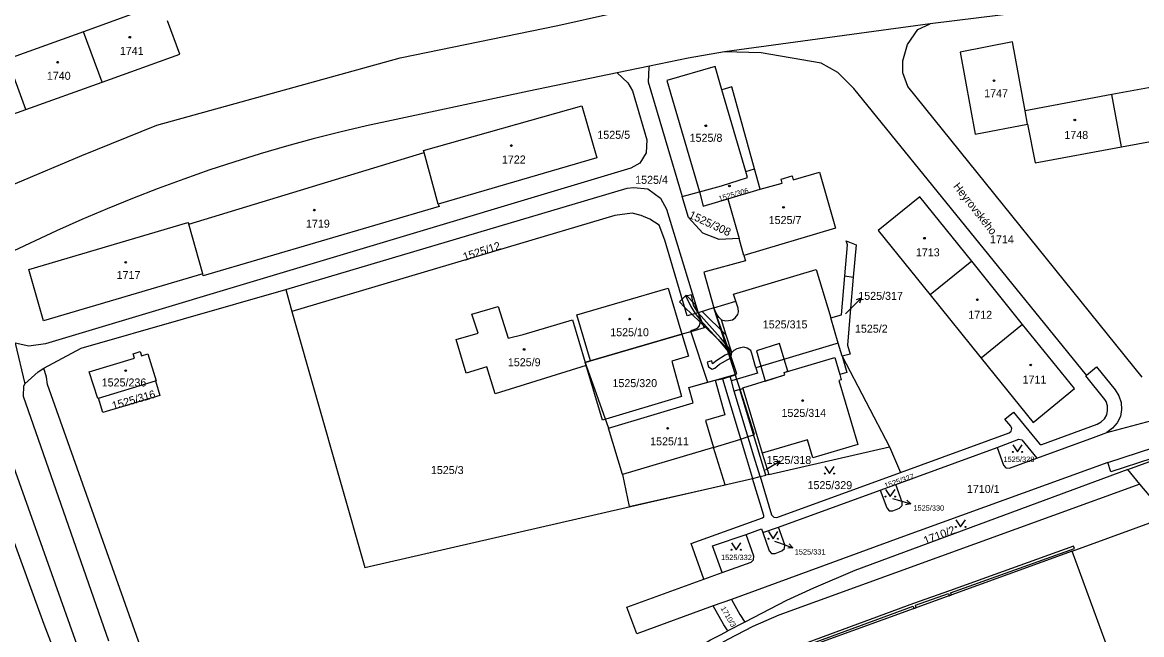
# Model space of a CAD drawing. Extents: x -869103 to -863415, y -1015889 to -1012477.
# Drawn here: x -865593.3 to -865355.6, y -1014676.6 to -1014546.5 of the extents above; entities that cross this region are included whole.
import ezdxf

# ---------------------------------------------------------------- set-up
doc = ezdxf.new("R2010")
doc.units = 0
for name, color, linetype in [('Hranice parcel', 7, 'Continuous'), ('Parcelní čísla', 7, 'Continuous'), ('Pop  PČ popisy', 7, 'Continuous'), ('Vnitřní kresba', 7, 'Continuous'), ('Věcná břemena k části', 7, 'Continuous'), ('Značky budov', 7, 'Continuous'), ('Značky kultur', 7, 'Continuous')]:
    doc.layers.add(name, color=color, linetype=linetype)

msp = doc.modelspace()

# ---------------------------------------------------------------- linework, layer by layer
at = {"layer": 'Hranice parcel'}
for p, q in [((-865566.83, -1014543.6), (-865580.27, -1014548.45)), ((-865580.27, -1014548.45), (-865596.45, -1014554.28)), ((-865576.35, -1014559.16), (-865580.27, -1014548.45)), ((-865400.5, -1014546.8), (-865444.17, -1014552.71)), ((-865444.17, -1014552.71), (-865451.9, -1014554.1)), ((-865592.57, -1014565), (-865596.45, -1014554.28)), ((-865460.07, -1014555.78), (-865466.94, -1014557.2)), ((-865460.07, -1014555.78), (-865460.24, -1014556.05)), ((-865451.9, -1014554.1), (-865460.07, -1014555.78)), ((-865343.43, -1014558.37), (-865361.88, -1014561.81)), ((-865592.57, -1014565), (-865576.35, -1014559.16)), ((-865361.88, -1014561.81), (-865380.3, -1014565.25)), ((-865359.81, -1014572.9), (-865361.88, -1014561.81)), ((-865379.78, -1014568.07), (-865380.3, -1014565.25)), ((-865379.78, -1014568.07), (-865378.19, -1014576.32)), ((-865359.81, -1014572.9), (-865341.36, -1014569.46)), ((-865378.19, -1014576.32), (-865359.81, -1014572.9)), ((-865557.9, -1014589.36), (-865507.97, -1014574.13)), ((-865507.97, -1014574.13), (-865508.09, -1014573.7)), ((-865504.94, -1014585.11), (-865507.97, -1014574.13)), ((-865471.26, -1014575.23), (-865504.94, -1014585.11)), ((-865436.58, -1014581.95), (-865437.78, -1014577.59)), ((-865423.98, -1014578.3), (-865420.6, -1014590.19)), ((-865537.36, -1014603.24), (-865464.82, -1014581.68)), ((-865443.43, -1014583.99), (-865436.58, -1014581.95)), ((-865453.14, -1014583.44), (-865449.5, -1014582.46)), ((-865443.43, -1014583.99), (-865441.06, -1014592.4)), ((-865456.45, -1014586.17), (-865449.78, -1014608.18)), ((-865554.99, -1014599.93), (-865557.9, -1014589.36)), ((-865586.01, -1014590.76), (-865603.45, -1014598.96)), ((-865420.6, -1014590.19), (-865440.04, -1014596.04)), ((-865441.06, -1014592.4), (-865445.28, -1014592.59)), ((-865440.04, -1014596.04), (-865441.06, -1014592.4)), ((-865391.64, -1014597.23), (-865400.49, -1014604.39)), ((-865380.83, -1014610.66), (-865391.64, -1014597.23)), ((-865554.99, -1014599.93), (-865588.8, -1014609.9)), ((-865580.78, -1014615.73), (-865537.36, -1014603.24)), ((-865537.36, -1014603.24), (-865536.03, -1014607.91)), ((-865446.39, -1014607.16), (-865441.76, -1014605.76)), ((-865400.49, -1014604.39), (-865389.63, -1014617.81)), ((-865449.78, -1014608.18), (-865452.06, -1014608.87)), ((-865446.39, -1014607.16), (-865449.78, -1014608.18)), ((-865445.8, -1014608.58), (-865446.39, -1014607.16)), ((-865380.83, -1014610.66), (-865389.63, -1014617.81)), ((-865472.6, -1014618.44), (-865453.19, -1014612.77)), ((-865588.71, -1014619.94), (-865580.78, -1014615.73)), ((-865419.13, -1014617.44), (-865409.12, -1014636.71)), ((-865473.54, -1014619.42), (-865492.85, -1014625.41)), ((-865473.73, -1014618.77), (-865472.6, -1014618.44)), ((-865473.54, -1014619.42), (-865473.73, -1014618.77)), ((-865577.13, -1014626.38), (-865565.03, -1014622.67)), ((-865440.88, -1014624.51), (-865440.25, -1014624.32)), ((-865435.35, -1014642.74), (-865440.88, -1014624.51)), ((-865440.25, -1014624.32), (-865436.12, -1014638.06)), ((-865362.94, -1014633.63), (-865343.58, -1014628.46)), ((-865406.8, -1014642.14), (-865383.69, -1014633.73)), ((-865434.76, -1014642.6), (-865409.12, -1014636.71)), ((-865409.12, -1014636.71), (-865406.8, -1014642.14)), ((-865407.76, -1014644.71), (-865386.23, -1014636.84)), ((-865436.12, -1014638.06), (-865434.76, -1014642.6)), ((-865358.49, -1014641.53), (-865352.5, -1014639.33)), ((-865438.2, -1014643.4), (-865436.58, -1014643.03)), ((-865436.58, -1014643.03), (-865435.35, -1014642.74)), ((-865434.76, -1014642.6), (-865435.35, -1014642.74)), ((-865433.03, -1014651.69), (-865406.8, -1014642.14)), ((-865432.72, -1014653.8), (-865411.07, -1014645.89)), ((-865411.07, -1014645.89), (-865407.76, -1014644.71)), ((-865436.02, -1014654.91), (-865432.72, -1014653.8)), ((-865448.51, -1014664.84), (-865444.65, -1014663.44)), ((-865442.67, -1014669.12), (-865446.55, -1014670.53)), ((-865442.67, -1014669.12), (-865440.88, -1014672.32)), ((-865430.99, -1014669.39), (-865439.81, -1014673.96)), ((-865444.29, -1014674.52), (-865446.55, -1014670.53)), ((-865440.88, -1014672.32), (-865439.81, -1014673.96)), ((-865443.43, -1014675.83), (-865444.29, -1014674.52)), ((-865439.81, -1014673.96), (-865443.43, -1014675.83))]:
    msp.add_line(p, q, dxfattribs=at)
for points in [[(-865513.04, -1014553.99), (-865479.59, -1014547.15), (-865456.77, -1014542.05), (-865452.57, -1014540.01)], [(-865325.86, -1014545.85), (-865334.04, -1014543.62), (-865334.98, -1014543.36), (-865337.62, -1014542.91), (-865345.66, -1014541.8), (-865356.07, -1014541.29), (-865365.46, -1014542.45), (-865400.5, -1014546.8)], [(-865576.35, -1014559.16), (-865559.83, -1014553.21), (-865562.43, -1014546.11)], [(-865405.31, -1014551.14), (-865403.07, -1014547.99), (-865400.5, -1014546.8)], [(-865355.47, -1014621.91), (-865405.22, -1014560.1), (-865406.25, -1014557.16), (-865406.3, -1014554.63), (-865405.31, -1014551.14)], [(-865380.3, -1014565.25), (-865383, -1014550.61), (-865394.09, -1014552.8), (-865390.9, -1014570.2), (-865379.78, -1014568.07)], [(-865367.27, -1014621.45), (-865416.67, -1014560.49), (-865420.09, -1014557.11), (-865423.65, -1014555.13), (-865436.4, -1014552.91), (-865444.17, -1014552.71)], [(-865596.45, -1014554.28), (-865612.96, -1014560.24), (-865609.1, -1014570.95), (-865592.57, -1014565)], [(-865596.7, -1014581.45), (-865594.74, -1014580.7), (-865580.68, -1014574.78), (-865564.72, -1014568.32), (-865513.04, -1014553.99)], [(-865460.24, -1014556.05), (-865460.4, -1014559.1), (-865453.14, -1014583.44)], [(-865437.78, -1014577.59), (-865442.61, -1014560.19), (-865444.72, -1014560.8), (-865446.17, -1014555.84), (-865456.38, -1014558.84), (-865449.5, -1014582.46)], [(-865466.94, -1014557.2), (-865485.71, -1014561.09), (-865520.19, -1014568.43)], [(-865466.94, -1014557.2), (-865464.68, -1014559.34), (-865463.71, -1014560.98), (-865460.63, -1014571.44), (-865460.81, -1014574.17), (-865462.14, -1014576.42), (-865464.02, -1014577.44)], [(-865508.09, -1014573.7), (-865474.49, -1014564.22), (-865471.26, -1014575.23)], [(-865520.19, -1014568.43), (-865525.87, -1014569.78), (-865531.53, -1014571.23), (-865537.16, -1014572.78), (-865542.77, -1014574.42), (-865548.34, -1014576.16), (-865553.45, -1014577.84), (-865558.97, -1014579.76), (-865564.45, -1014581.77), (-865569.9, -1014583.88), (-865575.31, -1014586.08), (-865580.68, -1014588.38), (-865586.01, -1014590.76)], [(-865464.02, -1014577.44), (-865588.39, -1014614.81), (-865591.95, -1014615.32), (-865594.82, -1014614.65)], [(-865449.5, -1014582.46), (-865444.77, -1014581.19), (-865439.25, -1014579.46), (-865439.63, -1014578.19), (-865437.78, -1014577.59)], [(-865436.58, -1014581.95), (-865431.9, -1014580.62), (-865432.15, -1014579.76), (-865429.8, -1014579.07), (-865429.55, -1014579.93), (-865423.98, -1014578.3)], [(-865464.82, -1014581.68), (-865463.5, -1014581.59), (-865460.45, -1014581.83), (-865457.77, -1014583.83), (-865456.45, -1014586.17)], [(-865445.28, -1014592.59), (-865448.73, -1014591.27), (-865451.77, -1014587.94), (-865453.14, -1014583.44)], [(-865449.5, -1014582.46), (-865448.66, -1014585.54), (-865443.43, -1014583.99)], [(-865391.64, -1014597.23), (-865402.65, -1014583.58), (-865411.55, -1014590.72), (-865400.49, -1014604.39)], [(-865504.94, -1014585.11), (-865504.79, -1014585.61), (-865554.86, -1014600.36), (-865554.99, -1014599.93)], [(-865452.06, -1014608.87), (-865456.83, -1014592.75), (-865458.04, -1014589.6), (-865460.02, -1014588.32), (-865461.83, -1014587.51), (-865463.8, -1014587.03), (-865467.43, -1014587.51), (-865536.03, -1014607.91)], [(-865588.8, -1014609.9), (-865591.89, -1014598.96), (-865558.13, -1014589), (-865557.9, -1014589.36)], [(-865440.04, -1014596.04), (-865439.72, -1014597.17), (-865448.58, -1014599.58), (-865446.39, -1014607.16)], [(-865441.76, -1014605.76), (-865442.27, -1014604.27), (-865424.66, -1014598.99), (-865421.58, -1014609.28)], [(-865421.58, -1014609.28), (-865419.34, -1014608.62), (-865418.63, -1014600.33), (-865416.8, -1014600.6), (-865417.45, -1014608.16), (-865418.04, -1014615.06), (-865417.47, -1014616.96), (-865419.13, -1014617.44)], [(-865472.6, -1014618.44), (-865475.49, -1014608.62), (-865456.09, -1014602.97), (-865453.19, -1014612.77)], [(-865536.03, -1014607.91), (-865520.56, -1014662.35), (-865438.2, -1014643.4)], [(-865492.85, -1014625.41), (-865494.62, -1014619.7), (-865499.05, -1014621.01), (-865501.16, -1014613.88), (-865496.51, -1014612.5), (-865497.79, -1014608.48)], [(-865497.79, -1014608.48), (-865492.24, -1014606.86), (-865490.07, -1014613.57), (-865486.94, -1014612.79), (-865476.45, -1014609.68), (-865473.73, -1014618.77)], [(-865440.88, -1014624.51), (-865442.08, -1014624.86), (-865442.69, -1014622.69), (-865442.98, -1014621.77), (-865441.85, -1014621.42), (-865442.82, -1014618.17), (-865442.78, -1014617.77), (-865442.75, -1014617.43), (-865442.63, -1014616.66), (-865443.79, -1014612.95), (-865444.81, -1014609.66), (-865445.3, -1014609.23), (-865445.8, -1014608.58)], [(-865419.13, -1014617.44), (-865419.98, -1014614.63), (-865421.58, -1014609.28)], [(-865389.63, -1014617.81), (-865378.56, -1014631.49), (-865369.82, -1014624.31), (-865380.83, -1014610.66)], [(-865453.19, -1014612.77), (-865451.82, -1014617.4), (-865455.37, -1014618.45), (-865453.26, -1014625.99), (-865470.07, -1014631.03), (-865473.54, -1014619.42)], [(-865594.82, -1014614.65), (-865592.76, -1014623.32), (-865589.92, -1014620.75), (-865588.71, -1014619.94)], [(-865577.13, -1014626.38), (-865577.28, -1014626.43), (-865579.11, -1014620.76), (-865569.5, -1014617.81), (-865569.78, -1014616.91), (-865568.25, -1014616.44), (-865567.97, -1014617.35), (-865566.65, -1014616.94), (-865564.9, -1014622.63), (-865565.03, -1014622.67)], [(-865440.25, -1014624.32), (-865440.29, -1014624.18), (-865431.31, -1014621.39), (-865431.48, -1014620.86), (-865420.73, -1014617.68), (-865419.68, -1014621.33), (-865419.36, -1014622.45), (-865419.9, -1014622.61), (-865415.81, -1014636.17), (-865425.41, -1014639.03), (-865426.55, -1014635.2), (-865436.12, -1014638.06)], [(-865464.28, -1014832.82), (-865467.39, -1014827.72), (-865483.04, -1014805.9), (-865526.11, -1014750.26), (-865530.18, -1014744.55), (-865553.37, -1014710.54), (-865556.94, -1014704.01), (-865567.03, -1014682.43), (-865587.96, -1014623.42), (-865588.14, -1014621.89), (-865588.71, -1014619.94)], [(-865367.27, -1014621.45), (-865365.12, -1014619.72), (-865361.21, -1014624.61), (-865360.41, -1014625.83), (-865359.92, -1014627.28), (-865359.8, -1014628.78), (-865360.07, -1014630.26), (-865360.73, -1014631.6), (-865361.71, -1014632.76), (-865362.94, -1014633.63)], [(-865565.03, -1014622.67), (-865564.1, -1014625.76), (-865576.17, -1014629.42), (-865577.13, -1014626.38)], [(-865451.72, -1014624.08), (-865447.77, -1014622.97), (-865446.16, -1014622.52)], [(-865446.16, -1014622.52), (-865444.08, -1014629.92), (-865448.16, -1014631.12), (-865446.47, -1014636.85)], [(-865383.69, -1014633.73), (-865383.26, -1014633.37), (-865383.13, -1014632.83), (-865383.33, -1014632.33), (-865384.58, -1014630.8), (-865382.75, -1014629.3), (-865377.26, -1014636.05), (-865377.02, -1014636.22), (-865376.73, -1014636.21), (-865364.99, -1014631.91), (-865364.14, -1014631.41), (-865363.43, -1014630.74), (-865362.98, -1014629.9), (-865362.79, -1014628.94), (-865362.82, -1014627.97), (-865363.09, -1014627.04), (-865363.35, -1014626.63), (-865367.43, -1014621.58), (-865367.27, -1014621.45)], [(-865468.78, -1014632.73), (-865450.81, -1014627.34), (-865451.72, -1014624.08)], [(-865603.68, -1014633.41), (-865588.73, -1014674.39), (-865586.27, -1014680.82)], [(-865446.47, -1014636.85), (-865465.83, -1014642.57), (-865468.78, -1014632.73)], [(-865377.83, -1014639.11), (-865365.76, -1014634.71), (-865362.94, -1014633.63)], [(-865362.77, -1014639.99), (-865352.94, -1014636.84), (-865342.16, -1014633.34), (-865341.74, -1014633.37), (-865341.47, -1014633.7), (-865341.81, -1014635.42)], [(-865386.23, -1014636.84), (-865381.63, -1014635.08), (-865380.97, -1014635.23), (-865377.83, -1014639.11)], [(-865386.23, -1014636.84), (-865384.89, -1014640.59), (-865384.37, -1014641.14), (-865383.62, -1014641.22), (-865377.83, -1014639.11)], [(-865352.5, -1014639.33), (-865352.78, -1014639.22), (-865353.41, -1014639.18), (-865362.13, -1014641.99), (-865362.77, -1014639.99)], [(-865362.77, -1014639.99), (-865406.93, -1014656.06), (-865442.67, -1014669.12)], [(-865358.49, -1014641.53), (-865416.47, -1014663), (-865425.24, -1014666.74), (-865430.99, -1014669.39)], [(-865307.29, -1014703.12), (-865310.41, -1014698.9), (-865310.8, -1014698.37), (-865313.39, -1014695.29), (-865351.18, -1014650.24), (-865355.92, -1014644.6), (-865358.49, -1014641.53)], [(-865448.51, -1014664.84), (-865451.24, -1014657.28), (-865436.08, -1014651.8), (-865435.82, -1014651.59), (-865435.81, -1014651.26), (-865438.2, -1014643.4)], [(-865436.58, -1014643.03), (-865434.16, -1014651.12), (-865433.71, -1014651.66), (-865433.03, -1014651.69)], [(-865411.07, -1014645.89), (-865409.7, -1014649.69), (-865409.18, -1014650.27), (-865408.43, -1014650.28), (-865406.98, -1014649.74), (-865406.42, -1014649.19), (-865406.42, -1014648.43), (-865407.76, -1014644.71)], [(-865444.65, -1014663.44), (-865446.67, -1014657.74), (-865439.57, -1014655.35)], [(-865444.65, -1014663.44), (-865438.49, -1014661.23), (-865437.98, -1014660.72), (-865437.92, -1014659.97), (-865439.57, -1014655.35)], [(-865439.57, -1014655.35), (-865436.31, -1014654.13), (-865436.02, -1014654.91)], [(-865436.02, -1014654.91), (-865434.65, -1014658.78), (-865434.14, -1014659.34), (-865433.36, -1014659.37), (-865431.95, -1014658.83), (-865431.38, -1014658.31), (-865431.35, -1014657.55), (-865432.72, -1014653.8)], [(-865434.07, -1014683.4), (-865435.34, -1014684.37), (-865417.86, -1014707.57), (-865360.19, -1014686.49), (-865370.3, -1014658.85), (-865430.62, -1014680.77), (-865434.07, -1014683.4)], [(-865446.55, -1014670.53), (-865462.8, -1014676.47), (-865464.87, -1014670.79), (-865448.51, -1014664.84)], [(-865470.07, -1014691.57), (-865447.15, -1014677.76), (-865444.88, -1014676.58), (-865443.43, -1014675.83)]]:
    msp.add_lwpolyline(points, dxfattribs=at)
at = {"layer": 'Pop  PČ popisy'}
for p, q in [((-865417.23, -1014607.21), (-865415.11, -1014605.09)), ((-865415.11, -1014605.09), (-865416.17, -1014605.44)), ((-865415.11, -1014605.09), (-865415.46, -1014606.15)), ((-865418.46, -1014608.43), (-865417.23, -1014607.21)), ((-865435.43, -1014641.59), (-865434.99, -1014641.32)), ((-865434.99, -1014641.32), (-865432.42, -1014639.77)), ((-865432.42, -1014639.77), (-865433.53, -1014639.86)), ((-865432.42, -1014639.77), (-865433.02, -1014640.72)), ((-865408.47, -1014647.71), (-865407.49, -1014647.98)), ((-865407.49, -1014647.98), (-865404.6, -1014648.81)), ((-865404.6, -1014648.81), (-865405.71, -1014649.01)), ((-865404.6, -1014648.81), (-865405.43, -1014648.05)), ((-865433.57, -1014656.72), (-865432.44, -1014657.12)), ((-865432.44, -1014657.12), (-865429.62, -1014658.15)), ((-865429.62, -1014658.15), (-865430.73, -1014658.27)), ((-865429.62, -1014658.15), (-865430.39, -1014657.33))]:
    msp.add_line(p, q, dxfattribs=at)
at = {"layer": 'Vnitřní kresba'}
for p, q in [((-865439.63, -1014578.19), (-865444.72, -1014560.8)), ((-865446.16, -1014622.52), (-865444.56, -1014622.23)), ((-865444.56, -1014622.23), (-865442.98, -1014621.77)), ((-865593.07, -1014623.79), (-865593.1, -1014625.92)), ((-865592.76, -1014623.32), (-865593.07, -1014623.79)), ((-865593.1, -1014625.92), (-865574.98, -1014677.94)), ((-865596.68, -1014636.72), (-865577.43, -1014690.91))]:
    msp.add_line(p, q, dxfattribs=at)
for points in [[(-865418.63, -1014600.33), (-865418.06, -1014593.72), (-865418.29, -1014592.92), (-865416.21, -1014593.77), (-865416.8, -1014600.6)], [(-865444.81, -1014609.66), (-865443.87, -1014609.91), (-865443.29, -1014609.85), (-865442.44, -1014609.67), (-865441.92, -1014609.29), (-865441.32, -1014608.57), (-865441.17, -1014607.96), (-865441.27, -1014607.21), (-865441.76, -1014605.76)], [(-865449.78, -1014608.18), (-865449.38, -1014609.62), (-865449.37, -1014610.34), (-865449.56, -1014610.99), (-865450.06, -1014611.51), (-865450.67, -1014611.82), (-865451.35, -1014612.06), (-865447.77, -1014622.97)], [(-865437.49, -1014619.89), (-865438.33, -1014616.88), (-865438.59, -1014616.23), (-865439.33, -1014615.73), (-865440.07, -1014615.54), (-865440.73, -1014615.64), (-865441.56, -1014615.88), (-865442.16, -1014616.18), (-865442.63, -1014616.66)], [(-865419.98, -1014614.63), (-865420.5, -1014614.79), (-865437.49, -1014619.89)], [(-865419.13, -1014617.44), (-865418.14, -1014620.89), (-865419.68, -1014621.33)], [(-865437.49, -1014619.89), (-865437.14, -1014621.05), (-865442.69, -1014622.69)], [(-865444.56, -1014622.23), (-865439.48, -1014639.18), (-865438.2, -1014643.4)], [(-865436.58, -1014643.03), (-865437.9, -1014638.66), (-865442.08, -1014624.86)], [(-865355.92, -1014644.6), (-865374.31, -1014651.26), (-865432.61, -1014672.48), (-865438.12, -1014674.86), (-865443.43, -1014677.62), (-865446.46, -1014679.37), (-865455.72, -1014685.32), (-865463.18, -1014690.38), (-865471.16, -1014696.4), (-865473.33, -1014698.44), (-865474.48, -1014700.09), (-865475.34, -1014701.87), (-865475.87, -1014703.82), (-865476.07, -1014705.79), (-865475.95, -1014707.78), (-865475.48, -1014709.72), (-865474.72, -1014711.55), (-865473.64, -1014713.24), (-865428.13, -1014773.54), (-865400.99, -1014809.47), (-865401.1, -1014809.55), (-865388.72, -1014825.97)], [(-865370.3, -1014658.85), (-865362.72, -1014656.13), (-865350.72, -1014651.75), (-865351.18, -1014650.24)]]:
    msp.add_lwpolyline(points, dxfattribs=at)
at = {"layer": 'Věcná břemena k části'}
for points in [[(-865452.62, -1014606.97), (-865451, -1014608.55), (-865449.37, -1014610.12), (-865442.63, -1014616.66), (-865443.79, -1014612.95), (-865448.87, -1014607.91), (-865449.78, -1014608.18), (-865450.29, -1014606.49), (-865452.33, -1014604.48), (-865453.12, -1014605.28), (-865453.73, -1014605.9)], [(-865451.14, -1014604.36), (-865452.36, -1014604.65), (-865451.3, -1014606.86), (-865450.38, -1014608.36), (-865449.38, -1014609.62), (-865445.47, -1014613.9), (-865442.71, -1014617.18), (-865442.63, -1014616.66), (-865442.79, -1014616.16), (-865445.02, -1014613.51), (-865449.78, -1014608.18), (-865450.76, -1014606.59)], [(-865437.96, -1014634.15), (-865437.76, -1014634.09), (-865440.83, -1014624.5), (-865441.52, -1014622.35), (-865442.25, -1014620.07), (-865446.39, -1014607.16), (-865449.78, -1014608.18), (-865448.49, -1014611.4), (-865451.3, -1014612.22), (-865453.19, -1014612.77), (-865472.6, -1014618.44), (-865473.73, -1014618.77), (-865473.54, -1014619.42), (-865468.78, -1014632.73), (-865450.81, -1014627.34), (-865451.72, -1014624.08), (-865446.16, -1014622.52), (-865444.08, -1014629.92), (-865448.16, -1014631.12), (-865446.47, -1014636.85), (-865440.72, -1014635.03), (-865439.15, -1014634.53)], [(-865449.78, -1014608.18), (-865448.49, -1014611.4), (-865451.3, -1014612.22), (-865453.19, -1014612.77), (-865472.6, -1014618.44), (-865473.73, -1014618.77), (-865473.54, -1014619.42), (-865468.78, -1014632.73), (-865450.81, -1014627.34), (-865451.72, -1014624.08), (-865446.16, -1014622.52), (-865441.88, -1014621.31), (-865441.51, -1014621.21), (-865442.77, -1014617.59), (-865446.39, -1014607.16)], [(-865435.55, -1014622.71), (-865431.31, -1014621.39), (-865431.48, -1014620.86), (-865430.68, -1014620.62), (-865431.45, -1014618.07), (-865432.44, -1014614.76), (-865437.36, -1014616.27), (-865436.43, -1014619.57)], [(-865445.8, -1014618.32), (-865446.7, -1014619.07), (-865446.84, -1014618.44), (-865447.82, -1014618.66), (-865447.58, -1014619.71), (-865446.78, -1014620.17), (-865446.19, -1014619.95), (-865445.22, -1014619.14), (-865442.78, -1014617.77), (-865442.75, -1014617.43), (-865442.63, -1014616.66), (-865443.17, -1014616.83), (-865444.02, -1014617.22)], [(-865444.03, -1014644.74), (-865446.47, -1014636.85), (-865465.83, -1014642.57), (-865464.42, -1014649.35)]]:
    msp.add_lwpolyline(points, close=True, dxfattribs=at)
msp.add_lwpolyline([(-865430.84, -1014680.41), (-865404.09, -1014670.56), (-865403.91, -1014671.06), (-865403.44, -1014670.89), (-865403.62, -1014670.39), (-865396.59, -1014667.9), (-865396.44, -1014668.35), (-865395.97, -1014668.18), (-865396.12, -1014667.73), (-865369.85, -1014658.28), (-865370.02, -1014657.81), (-865396.4, -1014667.3), (-865404.01, -1014670), (-865431.08, -1014679.97)], dxfattribs=at)
at = {"layer": 'Značky budov'}
for centre in [(-865570.47, -1014549.61), (-865585.79, -1014554.92), (-865386.93, -1014558.86), (-865369.75, -1014567.2), (-865448.13, -1014568.44), (-865489.42, -1014572.64), (-865443.11, -1014581.23), (-865531.29, -1014586.37), (-865431.62, -1014585.78), (-865401.68, -1014592.34), (-865571.34, -1014597.46), (-865390.45, -1014605.43), (-865464.31, -1014609.55), (-865486.71, -1014615.99), (-865571.34, -1014620.5), (-865379.11, -1014619.29), (-865427.54, -1014626.85), (-865456.23, -1014632.75)]:
    msp.add_circle(centre, 0.175, dxfattribs=at)
at = {"layer": 'Značky kultur'}
for points in [[(-865382.92, -1014636.29), (-865381.92, -1014637.79), (-865380.92, -1014636.29)], [(-865422.86, -1014640.89), (-865421.86, -1014642.39), (-865420.86, -1014640.89)], [(-865409.94, -1014645.76), (-865408.94, -1014647.26), (-865407.94, -1014645.76)], [(-865395, -1014652.21), (-865394, -1014653.71), (-865393, -1014652.21)], [(-865434.81, -1014654.72), (-865433.81, -1014656.22), (-865432.81, -1014654.72)], [(-865442.68, -1014657.07), (-865441.68, -1014658.57), (-865440.68, -1014657.07)]]:
    msp.add_lwpolyline(points, dxfattribs=at)
for centre in [(-865382.92, -1014637.79), (-865380.92, -1014637.79), (-865422.86, -1014642.39), (-865420.86, -1014642.39), (-865409.94, -1014647.26), (-865407.94, -1014647.26), (-865395, -1014653.71), (-865393, -1014653.71), (-865442.68, -1014658.57), (-865440.68, -1014658.57), (-865434.81, -1014656.22), (-865432.81, -1014656.22)]:
    msp.add_circle(centre, 0.1, dxfattribs=at)

# ---------------------------------------------------------------- texts
at = {"layer": 'Parcelní čísla'}
for s, height, p in [('1741', 1.7, (-865572.58, -1014553.36)), ('1740', 1.7, (-865588.09, -1014558.66)), ('1747', 1.7, (-865389, -1014562.38)), ('1525/5', 1.7, (-865471.16, -1014571.21)), ('1525/8', 1.7, (-865451.56, -1014571.85)), ('1748', 1.7, (-865371.97, -1014571.24)), ('1722', 1.7, (-865491.44, -1014576.46)), ('1525/4', 1.7, (-865463.13, -1014580.78)), ('1719', 1.7, (-865533.05, -1014590.1)), ('1525/7', 1.7, (-865434.77, -1014589.33)), ('1714', 1.7, (-865387.76, -1014593.43)), ('1713', 1.7, (-865403.51, -1014596.2)), ('1717', 1.7, (-865573.27, -1014601.02)), ('1525/317', 1.7, (-865415.74, -1014605.45)), ('1712', 1.7, (-865392.37, -1014609.48)), ('1525/315', 1.7, (-865436.02, -1014611.51)), ('1525/2', 1.7, (-865416.45, -1014612.43)), ('1525/10', 1.7, (-865468.43, -1014613.18)), ('1525/9', 1.7, (-865490.17, -1014619.56)), ('1525/236', 1.7, (-865576.44, -1014623.86)), ('1525/320', 1.7, (-865467.95, -1014624)), ('1711', 1.7, (-865380.85, -1014623.24)), ('1525/314', 1.7, (-865432.05, -1014630.33)), ('1525/11', 1.7, (-865459.95, -1014636.38)), ('1525/318', 1.7, (-865435.21, -1014640.35)), ('1525/328', 1.139, (-865384.9, -1014639.91)), ('1525/3', 1.7, (-865506.52, -1014642.48)), ('1525/329', 1.7, (-865426.52, -1014645.69)), ('1710/1', 1.7, (-865392.67, -1014646.5)), ('1525/330', 1.139, (-865404.05, -1014650.26)), ('1525/331', 1.139, (-865429.25, -1014659.59)), ('1525/332', 1.139, (-865444.9, -1014660.77))]:
    msp.add_text(s, height=height, dxfattribs=at).set_placement(p)
for s, height, rotation, p in [('1525/306', 1.139, 16, (-865445.23, -1014584.51)), ('1525/308', 1.7, 335, (-865451.89, -1014587.96)), ('1525/12', 1.7, 18, (-865499.38, -1014597.18)), ('1525/316', 1.7, 16, (-865573.99, -1014628.83)), ('1525/327', 1.139, 19, (-865409.96, -1014645.57)), ('1710/2', 1.7, 21, (-865401.49, -1014657.5)), ('1710/3', 1.139, 300, (-865445.03, -1014671.02))]:
    msp.add_text(s, height=height, rotation=rotation, dxfattribs=at).set_placement(p)
at = {"layer": 'Pop  PČ popisy'}
msp.add_text('Heyrovského', height=1.7, rotation=308, dxfattribs=at).set_placement((-865395.66, -1014581.35))

doc.saveas('drawing.dxf')
